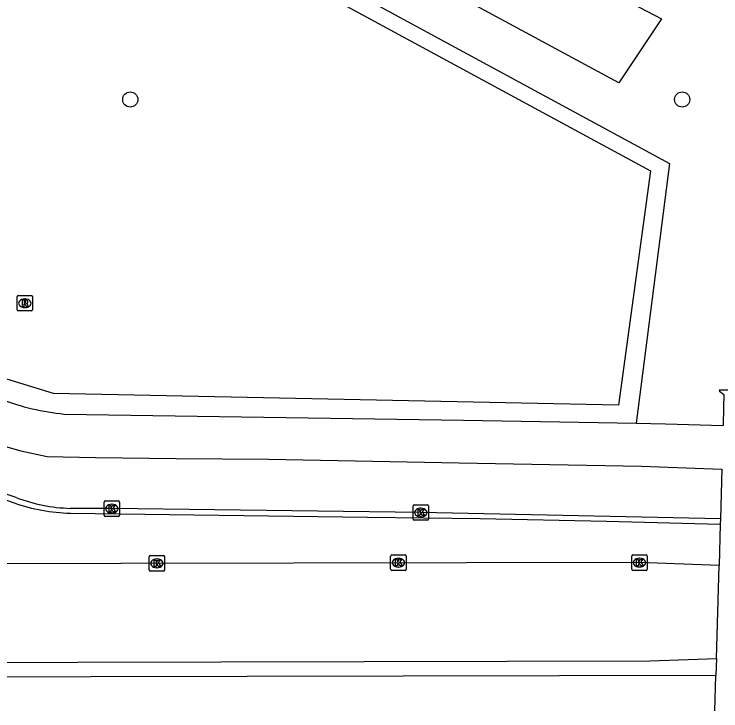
# Model space of a CAD drawing. Extents: x 160457 to 162082, y 388340 to 389736.
# Drawn here: x 160760.02 to 160805.53, y 388340.67 to 388385.52 of the extents above; entities that cross this region are included whole.
import ezdxf

# ---------------------------------------------------------------- set-up
doc = ezdxf.new("R2010")
doc.units = 0
for name, color, linetype in [('IMGEO_Boom', 7, 'Continuous'), ('IMGEO_Fietspad_gesloten', 7, 'Continuous'), ('IMGEO_Gemengd_bos', 7, 'Continuous'), ('IMGEO_Haag', 7, 'Continuous'), ('IMGEO_Kolk', 7, 'Continuous'), ('IMGEO_Rijbaan_regionaal_gesloten', 7, 'Continuous'), ('IMGEO_Rioolput', 7, 'Continuous'), ('IMGEO_Verkeerseiland_open', 7, 'Continuous'), ('IMGEO_Voetpad_open', 7, 'Continuous')]:
    doc.layers.add(name, color=color, linetype=linetype)

msp = doc.modelspace()

# ---------------------------------------------------------------- linework, layer by layer
at = {"layer": 'IMGEO_Boom'}
for centre in [(160767.499, 388380.023), (160803.042, 388380.026)]:
    msp.add_circle(centre, 0.489, dxfattribs=at)
at = {"layer": 'IMGEO_Fietspad_gesloten'}
for points in [[(160758.316, 388358.018), (160760.459, 388357.401), (160762.142, 388357.041), (160765.254, 388356.973), (160770.456, 388356.928), (160776.395, 388356.882), (160781.972, 388356.769), (160788.678, 388356.641), (160794.525, 388356.529), (160800.426, 388356.416), (160805.59, 388356.231)], [(160805.59, 388356.231), (160805.499, 388353.025)], [(160760.16, 388354.404), (160757.341, 388355.358)], [(160805.499, 388353.025), (160786.207, 388353.441), (160766.309, 388353.691), (160763.639, 388353.707)]]:
    msp.add_lwpolyline(points, dxfattribs=at)
msp.add_arc((160764.012, 388364.602), 10.901, 249.3052, 268.0369, dxfattribs=at)
at = {"layer": 'IMGEO_Gemengd_bos'}
msp.add_lwpolyline([(160760.739, 388401.735), (160762.591, 388405.651), (160801.714, 388385.217), (160798.964, 388381.094), (160760.739, 388401.735)], dxfattribs=at)
at = {"layer": 'IMGEO_Haag'}
for points in [[(160752.964, 388375.744), (160752.968, 388378.641), (160755.594, 388391.185), (160758.752, 388399.47), (160802.222, 388375.913), (160800.066, 388359.184)], [(160753.826, 388375.759), (160753.968, 388378.537), (160756.557, 388390.903), (160759.28, 388398.047), (160801.008, 388375.434), (160798.931, 388360.343), (160762.554, 388361.093), (160753.946, 388363.741), (160753.776, 388374.558)]]:
    msp.add_lwpolyline(points, dxfattribs=at)
at = {"layer": 'IMGEO_Kolk'}
for p, q in [((160765.812, 388353.264), (160765.812, 388354.116)), ((160765.887, 388354.19), (160766.739, 388354.19)), ((160766.3, 388353.97), (160766.325, 388353.97)), ((160766.813, 388354.116), (160766.813, 388353.264)), ((160785.785, 388353.94), (160786.637, 388353.94)), ((160785.71, 388353.014), (160785.71, 388353.866)), ((160786.198, 388353.72), (160786.223, 388353.72)), ((160786.711, 388353.866), (160786.711, 388353.014)), ((160766.739, 388353.19), (160765.887, 388353.19)), ((160766.323, 388353.41), (160766.298, 388353.41)), ((160786.221, 388353.16), (160786.196, 388353.16)), ((160786.637, 388352.94), (160785.785, 388352.94)), ((160784.342, 388350.71), (160785.194, 388350.71)), ((160799.862, 388350.714), (160800.714, 388350.714)), ((160768.713, 388349.744), (160768.713, 388350.596)), ((160768.788, 388350.67), (160769.64, 388350.67)), ((160769.201, 388350.45), (160769.226, 388350.45)), ((160769.714, 388350.596), (160769.714, 388349.744)), ((160784.267, 388349.784), (160784.267, 388350.636)), ((160784.755, 388350.49), (160784.78, 388350.49)), ((160785.268, 388350.636), (160785.268, 388349.784)), ((160799.787, 388349.788), (160799.787, 388350.64)), ((160800.275, 388350.494), (160800.3, 388350.494)), ((160800.788, 388350.64), (160800.788, 388349.788)), ((160769.224, 388349.89), (160769.199, 388349.89)), ((160784.778, 388349.93), (160784.753, 388349.93)), ((160800.298, 388349.934), (160800.273, 388349.934)), ((160769.64, 388349.67), (160768.788, 388349.67)), ((160785.194, 388349.71), (160784.342, 388349.71)), ((160800.714, 388349.714), (160799.862, 388349.714))]:
    msp.add_line(p, q, dxfattribs=at)
for points in [[(160765.812, 388353.264), (160765.812, 388354.116)], [(160765.887, 388354.19), (160766.739, 388354.19)], [(160766.133, 388353.89), (160766.256, 388353.89), (160766.256, 388353.739), (160766.386, 388353.89), (160766.55, 388353.89), (160766.404, 388353.739), (160766.557, 388353.49), (160766.405, 388353.49), (160766.32, 388353.654), (160766.256, 388353.587), (160766.256, 388353.49), (160766.133, 388353.49), (160766.133, 388353.89)], [(160766.813, 388354.116), (160766.813, 388353.264)], [(160785.785, 388353.94), (160786.637, 388353.94)], [(160785.71, 388353.014), (160785.71, 388353.866)], [(160786.031, 388353.64), (160786.154, 388353.64), (160786.154, 388353.489), (160786.284, 388353.64), (160786.448, 388353.64), (160786.302, 388353.489), (160786.455, 388353.24), (160786.303, 388353.24), (160786.218, 388353.404), (160786.154, 388353.337), (160786.154, 388353.24), (160786.031, 388353.24), (160786.031, 388353.64)], [(160786.711, 388353.866), (160786.711, 388353.014)], [(160766.739, 388353.19), (160765.887, 388353.19)], [(160786.637, 388352.94), (160785.785, 388352.94)], [(160784.342, 388350.71), (160785.194, 388350.71)], [(160799.862, 388350.714), (160800.714, 388350.714)], [(160768.713, 388349.744), (160768.713, 388350.596)], [(160768.788, 388350.67), (160769.64, 388350.67)], [(160769.034, 388350.37), (160769.157, 388350.37), (160769.157, 388350.219), (160769.287, 388350.37), (160769.451, 388350.37), (160769.305, 388350.219), (160769.458, 388349.97), (160769.306, 388349.97), (160769.221, 388350.134), (160769.157, 388350.067), (160769.157, 388349.97), (160769.034, 388349.97), (160769.034, 388350.37)], [(160769.714, 388350.596), (160769.714, 388349.744)], [(160784.267, 388349.784), (160784.267, 388350.636)], [(160784.588, 388350.41), (160784.711, 388350.41), (160784.711, 388350.259), (160784.841, 388350.41), (160785.005, 388350.41), (160784.859, 388350.259), (160785.012, 388350.01), (160784.86, 388350.01), (160784.775, 388350.174), (160784.711, 388350.107), (160784.711, 388350.01), (160784.588, 388350.01), (160784.588, 388350.41)], [(160785.268, 388350.636), (160785.268, 388349.784)], [(160799.787, 388349.788), (160799.787, 388350.64)], [(160800.108, 388350.414), (160800.231, 388350.414), (160800.231, 388350.263), (160800.361, 388350.414), (160800.525, 388350.414), (160800.379, 388350.263), (160800.532, 388350.014), (160800.38, 388350.014), (160800.295, 388350.178), (160800.231, 388350.111), (160800.231, 388350.014), (160800.108, 388350.014), (160800.108, 388350.414)], [(160800.788, 388350.64), (160800.788, 388349.788)], [(160769.64, 388349.67), (160768.788, 388349.67)], [(160785.194, 388349.71), (160784.342, 388349.71)], [(160800.714, 388349.714), (160799.862, 388349.714)]]:
    msp.add_lwpolyline(points, dxfattribs=at)
for centre, start, end in [((160765.889, 388354.114), 91.552, 178.448), ((160765.889, 388354.114), 91.552, 178.448), ((160766.737, 388354.114), 1.552, 88.448), ((160766.737, 388354.114), 1.552, 88.448), ((160785.787, 388353.864), 91.552, 178.448), ((160785.787, 388353.864), 91.552, 178.448), ((160786.635, 388353.864), 1.552, 88.448), ((160786.635, 388353.864), 1.552, 88.448), ((160765.889, 388353.266), 181.552, 268.448), ((160765.889, 388353.266), 181.552, 268.448), ((160766.737, 388353.266), 271.552, 358.448), ((160766.737, 388353.266), 271.552, 358.448), ((160785.787, 388353.016), 181.552, 268.448), ((160785.787, 388353.016), 181.552, 268.448), ((160786.635, 388353.016), 271.552, 358.448), ((160786.635, 388353.016), 271.552, 358.448), ((160784.344, 388350.634), 91.552, 178.448), ((160784.344, 388350.634), 91.552, 178.448), ((160785.192, 388350.634), 1.552, 88.448), ((160785.192, 388350.634), 1.552, 88.448), ((160799.864, 388350.638), 91.552, 178.448), ((160799.864, 388350.638), 91.552, 178.448), ((160800.712, 388350.638), 1.552, 88.448), ((160800.712, 388350.638), 1.552, 88.448), ((160768.79, 388350.594), 91.552, 178.448), ((160768.79, 388350.594), 91.552, 178.448), ((160769.638, 388350.594), 1.552, 88.448), ((160769.638, 388350.594), 1.552, 88.448), ((160768.79, 388349.746), 181.552, 268.448), ((160768.79, 388349.746), 181.552, 268.448), ((160769.638, 388349.746), 271.552, 358.448), ((160769.638, 388349.746), 271.552, 358.448), ((160784.344, 388349.786), 181.552, 268.448), ((160784.344, 388349.786), 181.552, 268.448), ((160785.192, 388349.786), 271.552, 358.448), ((160785.192, 388349.786), 271.552, 358.448), ((160799.864, 388349.79), 181.552, 268.448), ((160799.864, 388349.79), 181.552, 268.448), ((160800.712, 388349.79), 271.552, 358.448), ((160800.712, 388349.79), 271.552, 358.448)]:
    msp.add_arc(centre, 0.0765, start, end, dxfattribs=at)
for centre, major_axis, ratio, start_param, end_param in [((160766.299, 388353.69), (-0.387, 0.002), 0.722429, 4.712389, 7.853982), ((160766.324, 388353.69), (-0.39, 0.002), 0.717154, 1.570796, 4.712389), ((160786.197, 388353.44), (-0.387, 0.002), 0.722429, 4.712389, 7.853982), ((160786.222, 388353.44), (-0.39, 0.002), 0.717154, 1.570796, 4.712389), ((160769.2, 388350.17), (-0.387, 0.002), 0.722429, 4.712389, 7.853982), ((160769.225, 388350.17), (-0.39, 0.002), 0.717154, 1.570796, 4.712389), ((160784.754, 388350.21), (-0.387, 0.002), 0.722429, 4.712389, 7.853982), ((160784.779, 388350.21), (-0.39, 0.002), 0.717154, 1.570796, 4.712389), ((160800.274, 388350.214), (-0.387, 0.002), 0.722429, 4.712389, 7.853982), ((160800.299, 388350.214), (-0.39, 0.002), 0.717154, 1.570796, 4.712389)]:
    msp.add_ellipse(centre, major_axis=major_axis, ratio=ratio, start_param=start_param, end_param=end_param, dxfattribs=at)
at = {"layer": 'IMGEO_Rijbaan_regionaal_gesloten'}
for points in [[(160805.414, 388350.038), (160800.288, 388350.214), (160755.722, 388350.137), (160754.844, 388350.081), (160754.57, 388350.074)], [(160805.244, 388344.053), (160805.414, 388350.038)], [(160754.902, 388343.784), (160800.968, 388343.89), (160805.244, 388344.053)], [(160805.213, 388342.95), (160754.862, 388342.838)], [(160805.148, 388340.674), (160805.213, 388342.95)]]:
    msp.add_lwpolyline(points, dxfattribs=at)
at = {"layer": 'IMGEO_Rioolput'}
for p, q in [((160760.209, 388366.486), (160760.209, 388367.338)), ((160760.284, 388367.412), (160761.136, 388367.412)), ((160760.697, 388367.192), (160760.722, 388367.192)), ((160761.21, 388367.338), (160761.21, 388366.486)), ((160760.72, 388366.632), (160760.695, 388366.632)), ((160761.136, 388366.412), (160760.284, 388366.412))]:
    msp.add_line(p, q, dxfattribs=at)
for points in [[(160760.209, 388366.486), (160760.209, 388367.338)], [(160760.284, 388367.412), (160761.136, 388367.412)], [(160760.798, 388367.11), (160760.546, 388367.112), (160760.546, 388366.712)], [(160761.21, 388367.338), (160761.21, 388366.486)], [(160760.546, 388366.712), (160760.67, 388366.712), (160760.67, 388366.874), (160760.681, 388366.874)], [(160760.724, 388367.031), (160760.67, 388367.031), (160760.67, 388366.95)], [(160760.67, 388366.95), (160760.722, 388366.95)], [(160760.728, 388366.845), (160760.799, 388366.712), (160760.939, 388366.712), (160760.874, 388366.838)], [(160761.136, 388366.412), (160760.284, 388366.412)]]:
    msp.add_lwpolyline(points, dxfattribs=at)
for centre, radius, start, end in [((160760.286, 388367.336), 0.0765, 91.552, 178.448), ((160760.286, 388367.336), 0.0765, 91.552, 178.448), ((160760.797, 388367), 0.109, 350.3612, 89.416), ((160761.134, 388367.336), 0.0765, 1.552, 88.448), ((160761.134, 388367.336), 0.0765, 1.552, 88.448), ((160760.68, 388366.821), 0.0533, 26.0293, 88.6989), ((160760.706, 388367.139), 0.19, 274.7715, 282.9687), ((160760.73, 388366.935), 0.0964, 77.0061, 93.1865), ((160760.744, 388366.992), 0.0378, 276.6634, 79.6772), ((160760.795, 388367), 0.112, 277.5842, 350.9817), ((160760.779, 388366.785), 0.108, 29.5134, 73.7905), ((160760.286, 388366.488), 0.0765, 181.552, 268.448), ((160760.286, 388366.488), 0.0765, 181.552, 268.448), ((160761.134, 388366.488), 0.0765, 271.552, 358.448), ((160761.134, 388366.488), 0.0765, 271.552, 358.448)]:
    msp.add_arc(centre, radius, start, end, dxfattribs=at)
for centre, major_axis, ratio, start_param, end_param in [((160760.696, 388366.912), (-0.387, 0.002), 0.722429, 4.712389, 7.853982), ((160760.721, 388366.912), (-0.39, 0.002), 0.717154, 1.570796, 4.712389)]:
    msp.add_ellipse(centre, major_axis=major_axis, ratio=ratio, start_param=start_param, end_param=end_param, dxfattribs=at)
at = {"layer": 'IMGEO_Verkeerseiland_open'}
for points in [[(160757.233, 388355.04), (160760.021, 388354.062)], [(160763.652, 388353.401), (160782.771, 388353.142), (160790.023, 388353.056), (160798.16, 388352.89), (160805.489, 388352.692)]]:
    msp.add_lwpolyline(points, dxfattribs=at)
msp.add_arc((160763.858, 388364.835), 11.436, 250.397, 268.9683, dxfattribs=at)
at = {"layer": 'IMGEO_Voetpad_open'}
for points in [[(160806.052, 388359.019), (160806.083, 388360.195), (160806.105, 388361.02), (160806.407, 388361.242), (160806.406, 388361.313), (160805.425, 388361.319), (160805.435, 388361.249), (160805.726, 388361.045), (160805.702, 388360.203), (160805.669, 388359.035)], [(160763.248, 388359.781), (160788.955, 388359.394), (160797.621, 388359.227), (160800.066, 388359.184)], [(160800.066, 388359.184), (160801.964, 388359.15), (160805.669, 388359.035)], [(160805.499, 388353.025), (160805.489, 388352.692)], [(160805.489, 388352.692), (160805.414, 388350.038)], [(160805.244, 388344.053), (160805.213, 388342.95)]]:
    msp.add_lwpolyline(points, dxfattribs=at)
msp.add_arc((160764.59, 388374.39), 14.67, 248.3437, 264.7521, dxfattribs=at)

doc.saveas('drawing.dxf')
